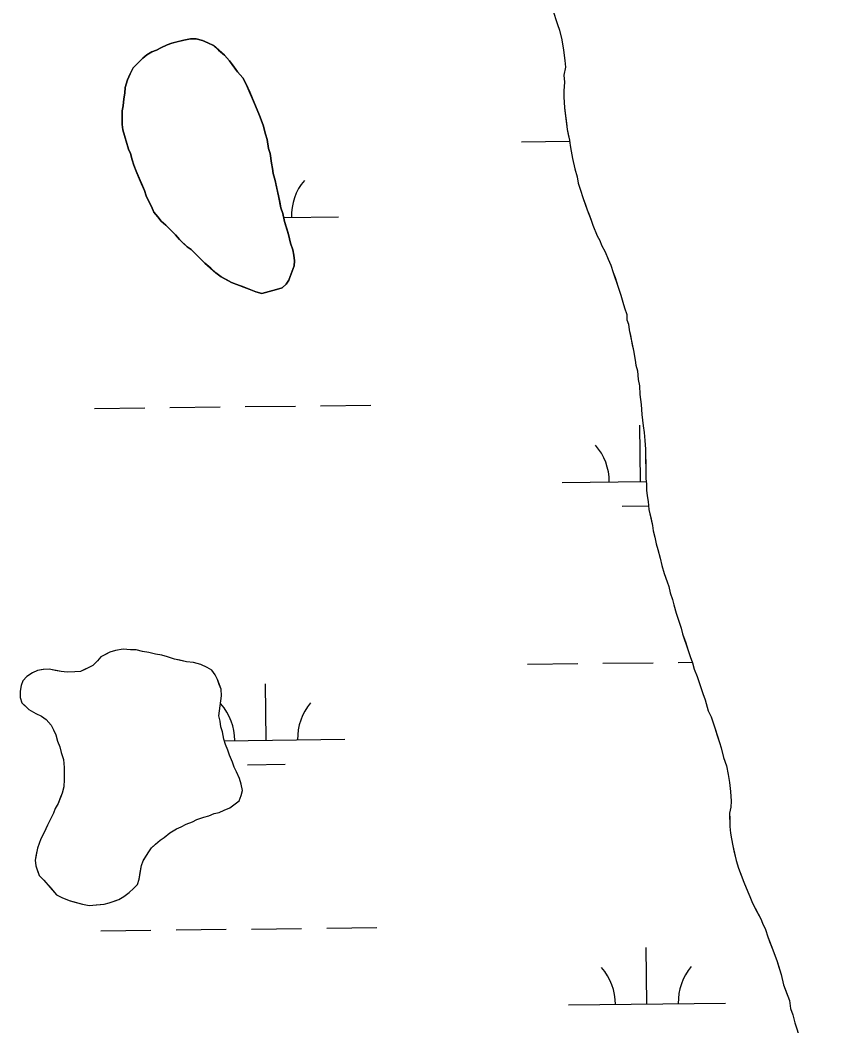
# Model space of a CAD drawing. Extents: x 3694830 to 3732949, y 415201 to 440970.
# Drawn here: x 3717088 to 3717605, y 437895 to 438535 of the extents above; entities that cross this region are included whole.
import ezdxf

# ---------------------------------------------------------------- set-up
doc = ezdxf.new("R2010")
doc.units = 0
doc.layers.add('V-TOPO-SHOR', color=7, linetype='Continuous')
doc.layers.add('V-WETL-SWMP', color=7, linetype='Continuous')

msp = doc.modelspace()

# ---------------------------------------------------------------- linework, layer by layer
at = {"layer": 'V-TOPO-SHOR'}
msp.add_line((3717251, 438363.83), (3717241.57, 438361.21), dxfattribs=at)
for points in [[(3717428.57, 438536.9), (3717430.06, 438532.55), (3717431.19, 438528.93), (3717432.69, 438522.76), (3717433.83, 438516.23), (3717434.22, 438512.95), (3717434.62, 438509.69), (3717435.02, 438505.33), (3717433.97, 438500.23), (3717434.37, 438495.87), (3717434.05, 438490.41), (3717434.08, 438486.41), (3717434.5, 438479.51), (3717435.28, 438472.97), (3717435.67, 438469.7), (3717436.07, 438465.71), (3717436.82, 438462.44), (3717437.58, 438458.81), (3717437.97, 438455.54), (3717438.73, 438451.91), (3717439.49, 438447.19), (3717441, 438440.66), (3717442.5, 438435.59), (3717443.26, 438431.59), (3717444.38, 438427.6), (3717446.25, 438421.8), (3717447.73, 438417.81), (3717448.85, 438414.55), (3717450.33, 438410.93), (3717451.45, 438408.03), (3717452.57, 438404.77), (3717455.17, 438397.88), (3717457.01, 438394.98), (3717458.12, 438392.09), (3717460.34, 438387.74), (3717462.2, 438383.03), (3717464.04, 438379.41), (3717465.54, 438374.7), (3717466.65, 438371.43), (3717468.52, 438366)], [(3717241.57, 438361.21), (3717237.92, 438362.27), (3717233.54, 438364.05), (3717228.8, 438365.83), (3717225.16, 438367.26), (3717222.24, 438368.32), (3717218.95, 438370.11), (3717215.67, 438371.9), (3717212.37, 438374.42), (3717209.08, 438377.3), (3717205.42, 438380.54), (3717202.12, 438383.79), (3717199.18, 438386.67), (3717196.62, 438389.2), (3717194.06, 438390.99), (3717191.86, 438393.16), (3717189.29, 438395.68), (3717186.73, 438398.57), (3717183.06, 438402.17), (3717180.49, 438404.7), (3717177.56, 438407.22), (3717175.36, 438410.11), (3717172.79, 438412.99), (3717171.31, 438416.62), (3717169.83, 438419.52), (3717167.98, 438423.5), (3717166.86, 438426.76), (3717165.01, 438431.11), (3717163.16, 438435.46), (3717161.67, 438439.08), (3717160.18, 438443.07), (3717159.06, 438446.33), (3717157.94, 438450.32), (3717156.83, 438453.22), (3717155.33, 438458.3), (3717154.21, 438461.92), (3717153.09, 438465.55), (3717152.7, 438468.82), (3717152.67, 438473.18), (3717152.63, 438477.54), (3717153.33, 438480.82), (3717153.66, 438485.19), (3717154.35, 438488.83), (3717154.69, 438492.47), (3717156.1, 438497.21), (3717157.89, 438501.22), (3717159.67, 438504.87), (3717162.92, 438508.17), (3717165.8, 438511.1), (3717168.33, 438513.3), (3717171.59, 438515.15), (3717174.49, 438516.26), (3717177.38, 438517.74), (3717181.37, 438519.59), (3717184.27, 438520.7), (3717187.53, 438521.46), (3717191.88, 438522.59), (3717196.24, 438523.35), (3717199.88, 438523.38), (3717203.89, 438522.32), (3717207.17, 438520.89), (3717210.82, 438519.1), (3717214.12, 438516.23), (3717217.78, 438512.98), (3717221.08, 438509.37), (3717222.92, 438506.84), (3717226.23, 438502.51), (3717229.53, 438498.54), (3717231.74, 438494.55), (3717233.97, 438489.48), (3717235.45, 438485.86), (3717237.67, 438480.79), (3717240.27, 438474.63), (3717242.5, 438468.47), (3717244, 438462.66), (3717245.12, 438459.4), (3717245.9, 438453.59), (3717247.01, 438450.33), (3717247.79, 438444.15), (3717248.55, 438440.89), (3717248.94, 438437.62), (3717250.06, 438433.27), (3717251.19, 438428.18), (3717252.33, 438423.47), (3717253.08, 438419.47), (3717253.84, 438415.84), (3717254.96, 438412.22), (3717256.1, 438407.14), (3717257.59, 438402.42), (3717258.71, 438398.8), (3717259.84, 438393.35), (3717261.33, 438389), (3717262.09, 438385.74), (3717262.48, 438382.1), (3717262.15, 438378.83), (3717261.08, 438375.55), (3717260.01, 438372.63), (3717258.95, 438369.71), (3717257.15, 438367.16), (3717254.62, 438364.95), (3717251, 438363.83)], [(3717468.52, 438366), (3717470.38, 438360.19), (3717471.51, 438355.84), (3717472.63, 438352.22), (3717474.12, 438347.86), (3717474.15, 438344.59), (3717475.26, 438341.69), (3717475.66, 438338.06), (3717476.41, 438334.43), (3717477.55, 438328.62), (3717478.31, 438324.99), (3717479.45, 438318.82), (3717479.84, 438315.55), (3717480.96, 438311.93), (3717481.37, 438306.48), (3717482.13, 438302.48), (3717482.54, 438297.04), (3717483.32, 438290.5), (3717483.73, 438284.32), (3717484.52, 438277.05), (3717485.28, 438272.7), (3717485.69, 438267.61), (3717486.1, 438262.16), (3717486.14, 438257.44), (3717486.16, 438254.17), (3717486.2, 438249.08), (3717486.25, 438243.26), (3717486.64, 438239.99), (3717486.68, 438235.99), (3717487.07, 438232.36), (3717487.82, 438228.73), (3717488.23, 438223.64), (3717489.36, 438218.56), (3717490.5, 438213.48), (3717490.89, 438210.21), (3717492.01, 438206.22), (3717492.77, 438201.86), (3717493.89, 438198.24), (3717495.39, 438192.8), (3717496.52, 438188.08), (3717498.02, 438183.01), (3717499.88, 438177.57), (3717501, 438174.67), (3717501.75, 438170.67), (3717503.25, 438166.32), (3717504, 438163.06), (3717505.5, 438157.62), (3717506.99, 438153.27), (3717508.85, 438148.19), (3717509.6, 438144.56), (3717511.46, 438139.49), (3717513.33, 438134.05), (3717514.45, 438130.06), (3717515.94, 438126.07), (3717517.06, 438122.08), (3717518.92, 438117.37), (3717521.52, 438109.76), (3717522.64, 438106.5), (3717524.13, 438102.51), (3717526, 438095.62), (3717527.85, 438091.63), (3717530.46, 438084.02), (3717531.58, 438080.39), (3717533.08, 438075.32), (3717534.2, 438072.05), (3717535.7, 438065.88), (3717537.56, 438060.45), (3717538.7, 438055), (3717539.47, 438049.92), (3717540.24, 438044.11), (3717540.66, 438037.93), (3717540.33, 438034.29), (3717539.63, 438030.29), (3717539.66, 438027.02), (3717539.7, 438021.93), (3717540.1, 438017.57), (3717540.85, 438013.94), (3717541.62, 438009.58), (3717542.37, 438006.32), (3717543.88, 438000.15), (3717545.37, 437995.43), (3717546.86, 437991.45), (3717548.71, 437986.37), (3717551.31, 437980.21), (3717552.43, 437977.31), (3717554.28, 437972.97), (3717556.13, 437969.35), (3717559.45, 437963.19), (3717560.56, 437960.29), (3717562.42, 437956.31), (3717563.91, 437951.6), (3717565.02, 437948.7), (3717567.25, 437943.26), (3717569.85, 437936.01), (3717570.97, 437932.39), (3717572.47, 437927.67), (3717573.98, 437921.14), (3717576.21, 437914.98), (3717577.7, 437910.99), (3717578.46, 437905.91), (3717579.95, 437901.92)], [(3717216.04, 438105.05), (3717215.65, 438109.41), (3717214.53, 438112.31), (3717213.41, 438115.58), (3717211.93, 438118.47), (3717209.73, 438121.36), (3717206.81, 438123.15), (3717202.79, 438124.94), (3717198.06, 438126.35), (3717193.69, 438126.68), (3717189.32, 438127.74), (3717186.04, 438128.44), (3717181.67, 438129.85), (3717178.02, 438130.92), (3717174.02, 438131.61), (3717169.65, 438132.67), (3717165.64, 438133.36), (3717161.63, 438134.42), (3717158, 438134.39), (3717153.27, 438134.71), (3717148.55, 438133.95), (3717144.92, 438132.83), (3717142.03, 438131.35), (3717139.13, 438129.87), (3717136.97, 438127.31), (3717134.08, 438124.38), (3717129.38, 438122.16), (3717126.12, 438120.67), (3717122.48, 438120.28), (3717117.76, 438120.24), (3717113.75, 438120.57), (3717110.12, 438121.27), (3717106.11, 438121.96), (3717102.48, 438121.93), (3717098.85, 438121.18), (3717095.58, 438119.7), (3717091.97, 438117.48), (3717089.45, 438114.55), (3717088.38, 438111.64), (3717087.68, 438107.99), (3717087.72, 438104), (3717088.83, 438100.73), (3717091.03, 438098.57), (3717093.23, 438096.41), (3717097.62, 438093.9), (3717101.27, 438092.11), (3717104.19, 438089.95), (3717107.49, 438086.35), (3717108.97, 438083.45), (3717110.45, 438080.19), (3717111.58, 438076.2), (3717113.06, 438072.58), (3717113.82, 438068.95), (3717115.31, 438064.6), (3717115.71, 438059.51), (3717115.74, 438055.87), (3717115.78, 438051.88), (3717115.45, 438047.15), (3717114.39, 438043.14), (3717112.97, 438039.49), (3717111.9, 438036.57), (3717110.11, 438033.29), (3717109.04, 438030.37), (3717107.25, 438027.08), (3717105.11, 438022.7), (3717102.97, 438017.96), (3717100.82, 438013.94), (3717099.75, 438011.02), (3717098.69, 438008.11), (3717097.99, 438004.1), (3717097.29, 438000.46), (3717097.69, 437996.83), (3717098.81, 437993.57), (3717099.92, 437990.67), (3717102.85, 437987.78), (3717106.52, 437983.45), (3717108.73, 437980.92), (3717110.93, 437978.4), (3717114.21, 437976.61), (3717118.96, 437974.83), (3717122.6, 437973.77), (3717127.34, 437972.35), (3717131.71, 437971.66), (3717136.07, 437972.06), (3717141.15, 437972.47), (3717144.42, 437973.22), (3717147.68, 437974.33), (3717150.58, 437975.45), (3717153.84, 437977.3), (3717157.09, 437979.87), (3717159.97, 437982.43), (3717162.5, 437985), (3717163.56, 437988.28), (3717164.25, 437992.65), (3717164.95, 437997.02), (3717166.01, 437999.94), (3717167.81, 438002.86), (3717169.6, 438005.78), (3717171.39, 438008.34), (3717173.92, 438010.54), (3717176.81, 438013.11)], [(3717176.81, 438013.11), (3717179.34, 438014.95), (3717182.95, 438017.89), (3717187.29, 438020.47), (3717190.19, 438021.59), (3717193.45, 438023.43), (3717197.43, 438024.92), (3717200.33, 438026.4), (3717204.68, 438027.88), (3717207.95, 438028.64), (3717211.21, 438030.12), (3717214.47, 438030.87), (3717217.73, 438032.35), (3717221.36, 438033.84), (3717223.89, 438035.68), (3717227.14, 438038.25), (3717228.57, 438041.53), (3717229.26, 438044.81), (3717228.5, 438048.8), (3717227.38, 438052.43), (3717225.53, 438056.78), (3717224.05, 438059.67), (3717222.94, 438062.94), (3717221.08, 438067.29), (3717219.96, 438070.55), (3717218.48, 438074.17), (3717217.36, 438077.43), (3717216.6, 438082.15), (3717215.48, 438085.42), (3717215.09, 438089.05), (3717214.33, 438092.31), (3717216.04, 438105.05)], [(3717579.95, 437901.92), (3717581.08, 437896.84), (3717582.57, 437892.49), (3717584.07, 437887.41), (3717585.95, 437880.16), (3717587.09, 437873.98), (3717588.59, 437868.54), (3717589.72, 437863.83), (3717590.47, 437860.56), (3717591.22, 437857.29), (3717591.98, 437854.03), (3717593.11, 437848.59), (3717594.6, 437844.96), (3717595.73, 437839.88), (3717596.12, 437836.61), (3717596.88, 437832.26), (3717598.01, 437828.27), (3717599.52, 437821.37), (3717601.01, 437816.66), (3717601.77, 437812.66), (3717602.89, 437809.04), (3717604.01, 437805.78), (3717604.77, 437801.05)]]:
    msp.add_lwpolyline(points, dxfattribs=at)
at = {"layer": 'V-WETL-SWMP'}
for p, q in [((3717406.96, 438457.86), (3717437.65, 438458.23)), ((3717255.54, 438409.62), (3717290.46, 438410.04)), ((3717135.06, 438288.11), (3717167.06, 438288.49)), ((3717183.06, 438288.68), (3717215.05, 438289.06)), ((3717231.05, 438289.25), (3717263.05, 438289.63)), ((3717279.05, 438289.82), (3717311.05, 438290.21)), ((3717482.96, 438241.51), (3717482.53, 438277.51)), ((3717432.96, 438240.91), (3717486.46, 438241.55)), ((3717471.14, 438225.94), (3717488.03, 438226.14)), ((3717410.93, 438125.21), (3717442.93, 438125.59)), ((3717458.93, 438125.78), (3717490.92, 438126.16)), ((3717506.92, 438126.36), (3717515.79, 438126.46)), ((3717244.43, 438076.79), (3717244, 438112.79)), ((3717217.69, 438076.47), (3717294.43, 438077.39)), ((3717232.62, 438061.22), (3717256.61, 438061.5)), ((3717139.03, 437955.45), (3717171.02, 437955.84)), ((3717187.02, 437956.03), (3717219.02, 437956.41)), ((3717235.02, 437956.6), (3717267.02, 437956.98)), ((3717283.02, 437957.17), (3717315.01, 437957.55)), ((3717486.92, 437908.86), (3717486.49, 437944.86)), ((3717436.93, 437908.26), (3717536.92, 437909.45))]:
    msp.add_line(p, q, dxfattribs=at)
for points in [[(3717426.71, 438542.34), (3717430.06, 438532.55), (3717431.19, 438528.93), (3717432.69, 438522.76), (3717433.83, 438516.22), (3717434.62, 438509.69), (3717435.01, 438505.33), (3717433.97, 438500.23), (3717434.37, 438495.87), (3717434.05, 438490.41), (3717434.08, 438486.41), (3717434.5, 438479.51), (3717436.07, 438465.71), (3717437.58, 438458.81), (3717437.97, 438455.54), (3717438.73, 438451.91), (3717439.49, 438447.19), (3717441, 438440.66), (3717442.5, 438435.59), (3717443.26, 438431.59), (3717444.38, 438427.6), (3717446.25, 438421.8), (3717448.85, 438414.55), (3717451.45, 438408.03), (3717452.57, 438404.77), (3717455.17, 438397.88), (3717457.01, 438394.99), (3717458.12, 438392.09), (3717460.34, 438387.74), (3717462.2, 438383.03), (3717464.04, 438379.41), (3717465.54, 438374.7), (3717468.52, 438366), (3717470.38, 438360.19), (3717471.51, 438355.84), (3717472.63, 438352.21), (3717474.12, 438347.86), (3717474.15, 438344.59), (3717475.26, 438341.69), (3717475.66, 438338.06), (3717478.31, 438324.99), (3717479.45, 438318.82), (3717479.84, 438315.55), (3717480.96, 438311.93), (3717481.37, 438306.48), (3717482.13, 438302.48)], [(3717482.13, 438302.48), (3717482.54, 438297.04), (3717483.32, 438290.5), (3717483.73, 438284.32), (3717484.52, 438277.05), (3717485.28, 438272.7), (3717485.69, 438267.61), (3717486.1, 438262.16), (3717486.25, 438243.26), (3717486.64, 438239.99), (3717486.68, 438235.99), (3717487.07, 438232.36), (3717487.83, 438228.73), (3717488.23, 438223.64), (3717490.5, 438213.48), (3717490.89, 438210.21), (3717492.01, 438206.22), (3717492.77, 438201.87), (3717493.89, 438198.24), (3717495.39, 438192.8), (3717496.52, 438188.08), (3717498.02, 438183.01), (3717499.88, 438177.57), (3717501, 438174.67), (3717501.75, 438170.67), (3717503.25, 438166.32), (3717504, 438163.06), (3717505.5, 438157.62), (3717508.85, 438148.19), (3717509.6, 438144.56), (3717513.33, 438134.05), (3717514.45, 438130.06), (3717515.94, 438126.07), (3717517.06, 438122.08), (3717518.92, 438117.37), (3717522.64, 438106.5), (3717524.13, 438102.51), (3717526, 438095.62), (3717527.85, 438091.63), (3717530.46, 438084.02), (3717533.08, 438075.32), (3717534.2, 438072.05), (3717535.7, 438065.89), (3717537.56, 438060.45), (3717538.7, 438055), (3717539.47, 438049.92), (3717540.24, 438044.11), (3717540.66, 438037.93), (3717540.32, 438034.29), (3717539.63, 438030.29), (3717539.7, 438021.93), (3717540.1, 438017.57), (3717540.85, 438013.94), (3717541.62, 438009.58), (3717543.88, 438000.15), (3717545.37, 437995.43), (3717548.72, 437986.37), (3717551.31, 437980.21), (3717552.43, 437977.31), (3717554.28, 437972.97), (3717559.45, 437963.19), (3717560.56, 437960.29), (3717562.42, 437956.31), (3717563.91, 437951.6), (3717567.25, 437943.26), (3717569.85, 437936.01), (3717572.47, 437927.67), (3717573.98, 437921.14), (3717577.69, 437910.99), (3717578.46, 437905.91), (3717579.95, 437901.92), (3717581.08, 437896.84), (3717582.57, 437892.49)], [(3717174.02, 438131.61), (3717169.65, 438132.67), (3717165.64, 438133.36), (3717161.63, 438134.42), (3717158, 438134.39), (3717153.27, 438134.71), (3717148.55, 438133.95), (3717144.92, 438132.83), (3717139.13, 438129.87), (3717136.97, 438127.31), (3717134.08, 438124.37), (3717126.12, 438120.67), (3717122.48, 438120.28), (3717117.76, 438120.24), (3717113.76, 438120.57), (3717106.11, 438121.96), (3717102.47, 438121.93), (3717098.85, 438121.18), (3717095.58, 438119.7), (3717091.97, 438117.48), (3717089.45, 438114.55), (3717088.38, 438111.64), (3717087.68, 438108), (3717087.72, 438104), (3717088.83, 438100.73), (3717093.23, 438096.41), (3717097.62, 438093.9), (3717101.27, 438092.11), (3717104.19, 438089.95), (3717107.49, 438086.35), (3717108.97, 438083.45), (3717110.45, 438080.19), (3717111.58, 438076.2), (3717113.06, 438072.58), (3717113.82, 438068.95), (3717115.31, 438064.6), (3717115.71, 438059.51), (3717115.78, 438051.88), (3717115.45, 438047.15), (3717114.39, 438043.14), (3717111.9, 438036.57), (3717110.11, 438033.29), (3717109.04, 438030.37), (3717107.25, 438027.08), (3717105.11, 438022.7), (3717102.97, 438017.96), (3717100.82, 438013.94), (3717098.69, 438008.11), (3717097.29, 438000.46), (3717097.69, 437996.83), (3717099.92, 437990.67), (3717102.85, 437987.78), (3717110.93, 437978.4), (3717114.21, 437976.6), (3717118.96, 437974.83), (3717127.34, 437972.35), (3717131.71, 437971.66), (3717141.15, 437972.46), (3717144.42, 437973.22), (3717150.58, 437975.45), (3717153.84, 437977.29), (3717157.09, 437979.87), (3717159.97, 437982.43), (3717162.5, 437985), (3717163.56, 437988.28), (3717164.94, 437997.02), (3717166.01, 437999.94), (3717169.6, 438005.78), (3717171.4, 438008.34), (3717176.81, 438013.11), (3717179.34, 438014.95), (3717182.95, 438017.89), (3717187.29, 438020.47), (3717190.19, 438021.59), (3717193.45, 438023.43), (3717197.44, 438024.92), (3717200.33, 438026.39), (3717204.68, 438027.88), (3717207.95, 438028.64), (3717211.21, 438030.12), (3717214.47, 438030.87), (3717217.73, 438032.35), (3717221.36, 438033.84), (3717223.89, 438035.68), (3717227.14, 438038.25), (3717228.56, 438041.53), (3717229.27, 438044.81), (3717228.5, 438048.8), (3717227.38, 438052.43), (3717225.53, 438056.78), (3717224.05, 438059.67), (3717222.94, 438062.94), (3717221.08, 438067.28), (3717219.96, 438070.55), (3717218.48, 438074.17), (3717217.36, 438077.43), (3717216.6, 438082.15), (3717215.48, 438085.42), (3717215.08, 438089.05), (3717214.33, 438092.31), (3717216.04, 438105.05)], [(3717216.04, 438105.05), (3717215.65, 438109.41), (3717213.41, 438115.57), (3717211.94, 438118.47), (3717209.73, 438121.36), (3717206.81, 438123.16), (3717202.79, 438124.94), (3717198.06, 438126.35), (3717193.69, 438126.68), (3717186.04, 438128.44), (3717181.67, 438129.85), (3717178.02, 438130.92), (3717174.02, 438131.61)]]:
    msp.add_lwpolyline(points, dxfattribs=at)
msp.add_lwpolyline([(3717241.57, 438361.21), (3717251, 438363.83), (3717254.62, 438364.95), (3717257.15, 438367.16), (3717258.95, 438369.71), (3717261.08, 438375.55), (3717262.15, 438378.83), (3717262.48, 438382.1), (3717262.09, 438385.74), (3717261.33, 438389), (3717259.84, 438393.35), (3717258.71, 438398.8), (3717256.1, 438407.14), (3717254.96, 438412.22), (3717253.84, 438415.84), (3717252.33, 438423.47), (3717250.06, 438433.26), (3717248.94, 438437.62), (3717248.55, 438440.89), (3717247.79, 438444.15), (3717247.01, 438450.33), (3717245.9, 438453.59), (3717245.12, 438459.4), (3717244, 438462.66), (3717242.5, 438468.47), (3717240.27, 438474.63), (3717237.67, 438480.79), (3717231.74, 438494.55), (3717229.53, 438498.54), (3717226.23, 438502.51), (3717221.08, 438509.37), (3717217.78, 438512.98), (3717210.82, 438519.1), (3717207.17, 438520.89), (3717203.89, 438522.32), (3717199.88, 438523.38), (3717196.24, 438523.35), (3717191.89, 438522.59), (3717184.27, 438520.7), (3717181.37, 438519.59), (3717177.38, 438517.74), (3717174.49, 438516.26), (3717171.59, 438515.15), (3717168.33, 438513.3), (3717165.8, 438511.1), (3717159.67, 438504.87), (3717157.89, 438501.22), (3717156.1, 438497.21), (3717154.69, 438492.47), (3717154.35, 438488.83), (3717153.66, 438485.19), (3717153.33, 438480.82), (3717152.63, 438477.54), (3717152.7, 438468.82), (3717153.09, 438465.55), (3717156.83, 438453.22), (3717157.94, 438450.32), (3717159.06, 438446.33), (3717160.18, 438443.07), (3717161.67, 438439.08), (3717166.86, 438426.76), (3717167.98, 438423.5), (3717169.83, 438419.52), (3717171.31, 438416.62), (3717172.79, 438413), (3717175.36, 438410.11), (3717177.56, 438407.22), (3717180.49, 438404.7), (3717186.73, 438398.57), (3717189.29, 438395.68), (3717194.06, 438390.99), (3717196.62, 438389.2), (3717205.42, 438380.54), (3717212.37, 438374.42), (3717215.67, 438371.9), (3717222.24, 438368.32), (3717233.54, 438364.05), (3717237.92, 438362.27)], close=True, dxfattribs=at)
for centre, start, end in [((3717295.7, 438410.58), 139.91153, 181.45518), ((3717427.71, 438241.33), 359.91153, 41.45519), ((3717189.19, 438076.61), 359.91153, 41.45519), ((3717299.66, 438077.93), 139.91153, 181.45518), ((3717431.68, 437908.67), 359.91153, 41.45519), ((3717542.16, 437909.99), 139.91153, 181.45518)]:
    msp.add_arc(centre, 35.25, start, end, dxfattribs=at)

doc.saveas('drawing.dxf')
